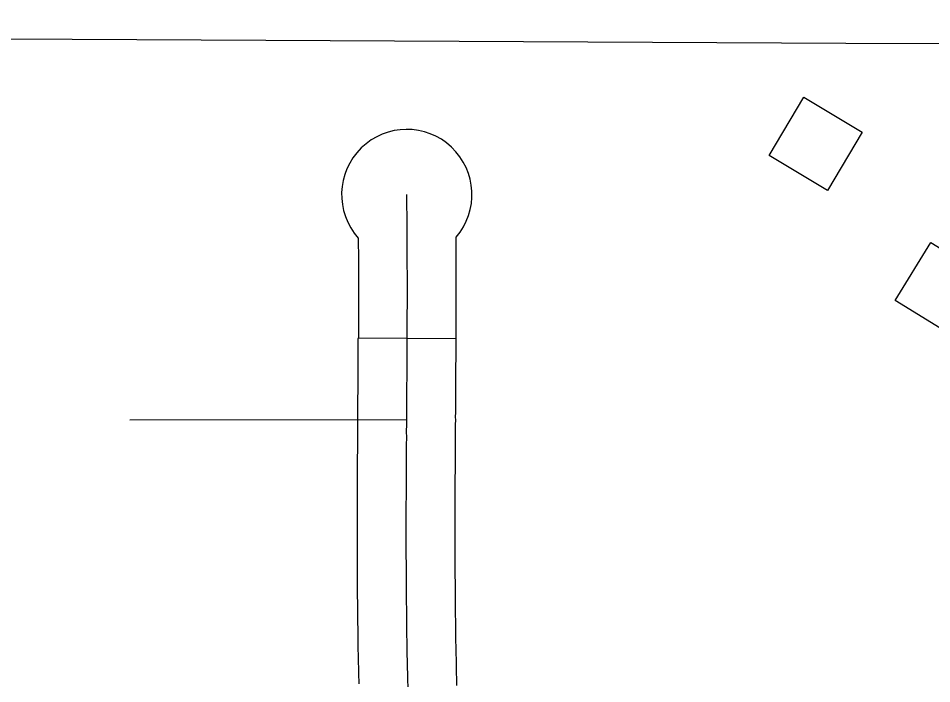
# Model space of a CAD drawing. Extents: x -19 to 366, y -4 to 359.
# Drawn here: x 138.405 to 138.6704, y 196.8326 to 197.026 of the extents above; entities that cross this region are included whole.
import ezdxf

# ---------------------------------------------------------------- set-up
doc = ezdxf.new("R2010")
doc.units = 0
for name, color, linetype in [('Level 31', 7, 'Continuous'), ('Level 5', 7, 'Continuous'), ('Level 56', 7, 'Continuous'), ('Level 60', 7, 'Continuous')]:
    doc.layers.add(name, color=color, linetype=linetype)

msp = doc.modelspace()

# ---------------------------------------------------------------- linework, layer by layer
at = {"layer": 'Level 31'}
msp.add_line((138.50377594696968, 196.93314886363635), (138.53218446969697, 196.93294943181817), dxfattribs=at)
for points in [[(138.51785321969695, 196.9093515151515), (138.5178395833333, 196.90980416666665), (138.51785303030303, 196.9117212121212), (138.51786628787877, 196.91363844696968), (138.5178803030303, 196.91555227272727), (138.51789374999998, 196.91746950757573), (138.51790700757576, 196.91938655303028), (138.51792102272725, 196.92130359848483), (138.51793446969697, 196.92321761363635), (138.5179477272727, 196.9251346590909), (138.51796174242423, 196.9270486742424), (138.51797518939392, 196.92896571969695), (138.5179649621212, 196.93087916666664), (138.5179784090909, 196.93279318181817), (138.5179918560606, 196.93470700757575), (138.5180058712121, 196.93662159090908), (138.51799564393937, 196.93853503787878), (138.51800928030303, 196.9404458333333), (138.51802329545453, 196.94235719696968), (138.51801325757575, 196.9442674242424), (138.51802670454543, 196.94617821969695), (138.51801666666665, 196.9480890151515), (138.51803068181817, 196.94999734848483), (138.5180206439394, 196.95190757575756), (138.51801060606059, 196.95381458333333), (138.51800075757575, 196.95571912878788), (138.51799128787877, 196.9576236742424), (138.5180049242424, 196.95952935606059), (138.51799488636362, 196.96143390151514), (138.5179615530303, 196.96333731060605), (138.51795227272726, 196.96523882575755), (138.51794242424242, 196.96713749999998), (138.5179323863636, 196.96903882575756), (138.5178996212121, 196.9709365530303), (138.5178899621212, 196.97283219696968), (138.51785662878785, 196.9747274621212)], [(138.50376458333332, 196.96207367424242), (138.50379640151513, 196.9556471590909), (138.50380625, 196.953740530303), (138.50381628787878, 196.95183295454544), (138.5038259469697, 196.9500121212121), (138.50381193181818, 196.94810378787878), (138.50382196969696, 196.9461909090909), (138.50380852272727, 196.94428011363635), (138.50381856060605, 196.94237196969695), (138.50380511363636, 196.94054867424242), (138.5037909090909, 196.93854772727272), (138.50380113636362, 196.93663560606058), (138.50378768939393, 196.93480928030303), (138.50377594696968, 196.93314981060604)], [(138.53218428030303, 196.9329486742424), (138.53219602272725, 196.93460473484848), (138.5322106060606, 196.93660757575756), (138.53220037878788, 196.93852234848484), (138.53221344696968, 196.94034299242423), (138.53222803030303, 196.9423424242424), (138.53221799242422, 196.94425473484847), (138.53223143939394, 196.946165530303), (138.53222140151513, 196.94807424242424), (138.53223541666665, 196.94998257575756), (138.53222499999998, 196.95198219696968), (138.5322149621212, 196.95388863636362), (138.5321712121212, 196.96232613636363)], [(138.504003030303, 196.83262935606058), (138.5039861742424, 196.83318977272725), (138.5039265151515, 196.8351634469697), (138.50389261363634, 196.83713920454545), (138.50386117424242, 196.83893314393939), (138.50380435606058, 196.8408215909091), (138.50376950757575, 196.84280227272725), (138.50373693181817, 196.84469318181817), (138.5037020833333, 196.84667045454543), (138.50369223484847, 196.84856439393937), (138.5036606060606, 196.8503731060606), (138.50362632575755, 196.85235568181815), (138.50361647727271, 196.85425265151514), (138.50358314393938, 196.85615227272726), (138.5035734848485, 196.85814166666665), (138.50356363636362, 196.86003768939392), (138.50355359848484, 196.8619443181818), (138.5035443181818, 196.86384659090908), (138.50353446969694, 196.86574829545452), (138.50352443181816, 196.86765227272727), (138.50351439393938, 196.869559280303), (138.5035043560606, 196.87146988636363), (138.50349469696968, 196.87346439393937), (138.50350814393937, 196.87536969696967), (138.5034981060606, 196.87728011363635), (138.50351231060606, 196.87919034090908), (138.50350208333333, 196.88109848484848), (138.50351553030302, 196.88300984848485), (138.50350549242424, 196.88492537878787), (138.50352007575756, 196.88692386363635), (138.50353352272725, 196.88883579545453), (138.50354640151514, 196.89066193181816), (138.5035361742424, 196.8925774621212), (138.50355075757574, 196.89457916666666), (138.50356420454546, 196.89649393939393), (138.50357765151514, 196.89841003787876), (138.50359147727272, 196.9003265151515), (138.5036049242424, 196.9022395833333), (138.5036178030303, 196.90406893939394), (138.50360757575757, 196.90598390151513), (138.50362272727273, 196.90806950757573), (138.50364469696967, 196.90926799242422), (138.50363352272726, 196.90964015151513), (138.50364886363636, 196.91182007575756), (138.5036621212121, 196.91373958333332), (138.50367613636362, 196.91565416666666), (138.5036895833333, 196.9175683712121), (138.50370284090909, 196.91948749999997), (138.5037168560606, 196.9214054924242), (138.5037303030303, 196.92331666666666), (138.50374356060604, 196.92523579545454), (138.50375757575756, 196.92715056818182), (138.50377045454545, 196.92897765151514), (138.50376022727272, 196.93089109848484), (138.50377424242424, 196.93289034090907), (138.50377594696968, 196.93314374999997)], [(138.53239924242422, 196.83348162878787), (138.53238238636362, 196.8340443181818), (138.5323284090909, 196.83583579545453), (138.53229753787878, 196.8376327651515), (138.53226268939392, 196.83961003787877), (138.5322058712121, 196.84149810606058), (138.53217443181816, 196.8432962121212), (138.5321418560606, 196.84518787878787), (138.53211003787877, 196.8469946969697), (138.53210018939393, 196.8488867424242), (138.53206553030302, 196.85086704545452), (138.532034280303, 196.85267499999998), (138.53202443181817, 196.85457575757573), (138.53199109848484, 196.8564712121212), (138.5319821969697, 196.85828484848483), (138.53197234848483, 196.86018617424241), (138.53196231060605, 196.8620886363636), (138.53195303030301, 196.8639893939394), (138.53194318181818, 196.86589678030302), (138.53193314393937, 196.86780189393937), (138.5319231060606, 196.86970890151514), (138.5319130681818, 196.87161382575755), (138.53190416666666, 196.8734333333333), (138.53191761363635, 196.8753443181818), (138.53190757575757, 196.87724943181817), (138.531921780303, 196.87916079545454), (138.53191155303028, 196.8810746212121), (138.531925, 196.88298446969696), (138.5319149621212, 196.88489583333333), (138.5319284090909, 196.88672007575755), (138.5319418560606, 196.8886361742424), (138.53195587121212, 196.8906380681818), (138.5319456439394, 196.89254943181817), (138.53195909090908, 196.89437537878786), (138.53197253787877, 196.89629469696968), (138.53198598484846, 196.8982077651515), (138.53199981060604, 196.90012424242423), (138.53201325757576, 196.90204034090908), (138.53202727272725, 196.90404545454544), (138.53201704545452, 196.90595587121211), (138.5320299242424, 196.90770473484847), (138.53206174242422, 196.90943503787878), (138.53204564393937, 196.90996818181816), (138.53205719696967, 196.91162234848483), (138.53207045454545, 196.91353731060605), (138.53208446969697, 196.91545037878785), (138.53209791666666, 196.9173706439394), (138.5321111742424, 196.91928560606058), (138.53212518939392, 196.92120170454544), (138.5321386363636, 196.92311856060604), (138.53215189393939, 196.92503352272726), (138.5321659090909, 196.926946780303), (138.5321799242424, 196.92895378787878), (138.53216969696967, 196.93086723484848), (138.53218257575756, 196.93269602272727), (138.53218428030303, 196.93295473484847)], [(138.43734791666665, 196.9092606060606), (138.51785321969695, 196.9093515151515)], [(138.51824071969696, 196.83173768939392), (138.51818428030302, 196.83361704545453), (138.5181274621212, 196.8354996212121), (138.51809507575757, 196.83738598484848), (138.51806193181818, 196.83927159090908), (138.51800511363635, 196.84115984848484), (138.51797196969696, 196.84304924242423), (138.51793939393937, 196.844940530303), (138.51790606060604, 196.84683257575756), (138.5178962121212, 196.8487255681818), (138.5178630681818, 196.85062007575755), (138.51783030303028, 196.85251534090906), (138.51782045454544, 196.85441420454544), (138.5177871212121, 196.85631174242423), (138.51777784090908, 196.85821325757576), (138.51776799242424, 196.86011193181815), (138.51775795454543, 196.8620164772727), (138.51774867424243, 196.86391799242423), (138.51773882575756, 196.86582253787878), (138.51772878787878, 196.8677270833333), (138.51771875, 196.86963409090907), (138.5177087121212, 196.8715418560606), (138.51769943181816, 196.87344886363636), (138.51771287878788, 196.87535700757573), (138.51770284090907, 196.87726477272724), (138.51771704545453, 196.8791755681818), (138.5177068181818, 196.8810865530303), (138.5177202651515, 196.8829971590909), (138.51771022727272, 196.8849106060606), (138.51772424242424, 196.88682196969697), (138.51773768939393, 196.88873598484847), (138.51775113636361, 196.89065), (138.5177409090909, 196.8925634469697), (138.5177549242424, 196.89447727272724), (138.5177683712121, 196.8963943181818), (138.51778181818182, 196.89830890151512), (138.5177956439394, 196.90022537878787), (138.51780909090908, 196.9021399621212), (138.51782253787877, 196.9040571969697), (138.51781231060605, 196.9059698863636), (138.51782632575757, 196.9078871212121), (138.51785321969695, 196.9093515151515)], [(138.53243882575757, 196.83216268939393), (138.53239924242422, 196.83348200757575)]]:
    msp.add_lwpolyline(points, dxfattribs=at)
msp.add_arc((138.51785662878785, 196.9747274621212), 0.0189393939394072, 319.0962391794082, 221.92188339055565, dxfattribs=at)
at = {"layer": 'Level 5'}
msp.add_lwpolyline([(139.35048681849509, 197.01666150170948), (138.6454642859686, 197.01867404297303), (138.40191848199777, 197.01989189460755)], dxfattribs=at)
at = {"layer": 'Level 56'}
for points in [[(138.65018125, 196.99288143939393), (138.6400803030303, 196.9759528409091), (138.62310151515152, 196.98608390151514), (138.6332024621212, 197.00301249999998)], [(138.67007234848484, 196.9607928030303), (138.6868895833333, 196.95050757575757), (138.67657348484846, 196.93364034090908), (138.65975643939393, 196.94392575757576)]]:
    msp.add_lwpolyline(points, close=True, dxfattribs=at)
at = {"layer": 'Level 60'}
for points in [[(146.77834204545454, 1.696986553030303), (146.57878106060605, 10.313131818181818), (146.37852196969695, 18.929416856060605), (146.177565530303, 27.545842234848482), (145.97591268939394, 36.16240795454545), (145.77356458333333, 44.77911439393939), (145.570521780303, 53.39596174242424), (145.3667856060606, 62.012950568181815), (145.16235662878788, 70.63008087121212), (144.95723598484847, 79.24735303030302), (144.75142462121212, 87.86476742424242), (144.54492348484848, 96.48232424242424), (144.33773352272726, 105.10002386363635), (144.12985549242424, 113.71786647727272), (143.92129071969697, 122.33585208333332), (143.71203977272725, 130.95398143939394), (143.50210397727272, 139.57225454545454), (143.29148409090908, 148.1906715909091), (143.08018106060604, 156.80923295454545), (142.86819583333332, 165.4279390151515), (142.65552973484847, 174.04678977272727), (142.44218333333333, 182.66578560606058), (142.2281577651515, 191.28492670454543), (142.01345397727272, 199.90421325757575), (141.79807291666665, 208.52364583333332), (141.5820159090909, 217.14322424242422), (141.36528352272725, 225.7629490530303), (141.14787689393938, 234.3828202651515), (140.9297971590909, 243.0028380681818), (140.7110452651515, 251.623003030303), (140.49162196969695, 260.2433151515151), (140.27152878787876, 268.8637746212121), (140.0507662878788, 277.48438162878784), (139.8293356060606, 286.10513655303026), (139.60723787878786, 294.7260395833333), (139.3844740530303, 303.34709090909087), (139.1610452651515, 311.968290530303), (138.93695227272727, 320.58963882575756), (138.71219640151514, 329.2111361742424), (138.48677859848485, 337.8327823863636), (138.26069981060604, 346.454578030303)], [(139.44063636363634, 1.5315371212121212), (139.25106022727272, 10.147330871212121), (139.0608208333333, 18.76326742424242), (138.86991912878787, 27.379347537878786), (138.67835568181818, 35.995571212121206), (138.48613162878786, 44.61193863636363), (138.29324791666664, 53.228450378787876), (138.09970511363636, 61.845106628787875), (137.9055043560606, 70.46190776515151), (137.71064659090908, 79.07885378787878), (137.51513238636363, 87.69594526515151), (137.3189630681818, 96.31318238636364), (137.12213920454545, 104.93056534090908), (136.92466174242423, 113.54809450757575), (136.7265318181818, 122.16577026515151), (136.52775018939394, 130.7835928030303), (136.32831761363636, 139.40156212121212), (136.1282352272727, 148.01967897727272), (135.92750397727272, 156.63794318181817), (135.72612481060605, 165.2563553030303), (135.52409829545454, 173.874915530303), (135.32142575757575, 182.4936240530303), (135.11810795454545, 191.11248106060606), (134.91414583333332, 199.73148693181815), (134.70954053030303, 208.35064185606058), (134.50429261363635, 216.9699462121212), (134.2984034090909, 225.58939999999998), (134.09187348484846, 234.20900359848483), (133.88470416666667, 242.8287571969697), (133.6768962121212, 251.4486611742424), (133.4684505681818, 260.068715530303), (133.25936818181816, 268.68892064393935), (133.04965018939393, 277.3092767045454), (132.83929734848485, 285.9297839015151), (132.62831079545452, 294.5504424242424), (132.4166912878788, 303.17125265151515), (132.20444015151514, 311.7922147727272), (131.9915581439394, 320.41332878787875), (131.7780462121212, 329.0345950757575), (131.56390530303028, 337.6560136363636), (131.3491365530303, 346.27758503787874)], [(0, 189.51617140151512), (7.112139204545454, 189.52059356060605), (14.224267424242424, 189.53385984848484), (21.336373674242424, 189.55597045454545), (28.448446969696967, 189.58692518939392), (35.56047613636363, 189.6267240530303), (42.672450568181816, 189.67536685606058), (49.78435871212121, 189.73285378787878), (56.89619015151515, 189.79918446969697), (64.00793333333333, 189.87435909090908), (71.11957765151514, 189.95837727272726), (78.23111212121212, 190.05123920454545), (85.34252537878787, 190.1529443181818), (92.45380681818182, 190.2634928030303), (99.56494526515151, 190.38288428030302), (106.67592973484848, 190.51111874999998), (113.78674924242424, 190.64819583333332), (120.8973928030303, 190.7941153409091), (128.00784943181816, 190.94887727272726), (135.11810795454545, 191.11248106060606), (142.2281577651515, 191.28492670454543), (149.3379875, 191.46621382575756), (156.44758617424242, 191.65634204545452), (163.55694318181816, 191.85531136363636), (170.6660471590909, 192.0631212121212), (177.77488712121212, 192.27977140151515), (184.88345227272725, 192.5052615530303), (191.99173143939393, 192.73959109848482), (199.09971382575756, 192.9827602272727), (206.20738825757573, 193.23476799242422), (213.31474393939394, 193.49561439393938), (220.42176950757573, 193.76529867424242), (227.5284543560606, 194.0438208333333), (234.6347875, 194.33118011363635), (241.74075757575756, 194.6273761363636), (248.8463539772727, 194.93240852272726), (255.95156553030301, 195.24627670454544), (263.05638124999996, 195.5689803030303), (270.16079015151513, 195.90051893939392), (277.26478125, 196.24089166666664), (284.36834374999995, 196.59009829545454), (291.47146628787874, 196.9481384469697), (298.5741382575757, 197.31501098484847), (305.67634848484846, 197.6907159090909), (312.7780859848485, 198.0752524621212), (319.8793399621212, 198.46861988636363), (326.9800990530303, 198.8708178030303), (334.0803526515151, 199.28184545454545), (341.1800895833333, 199.70170208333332)]]:
    msp.add_spline(points, degree=3, dxfattribs=at)

doc.saveas('drawing.dxf')
